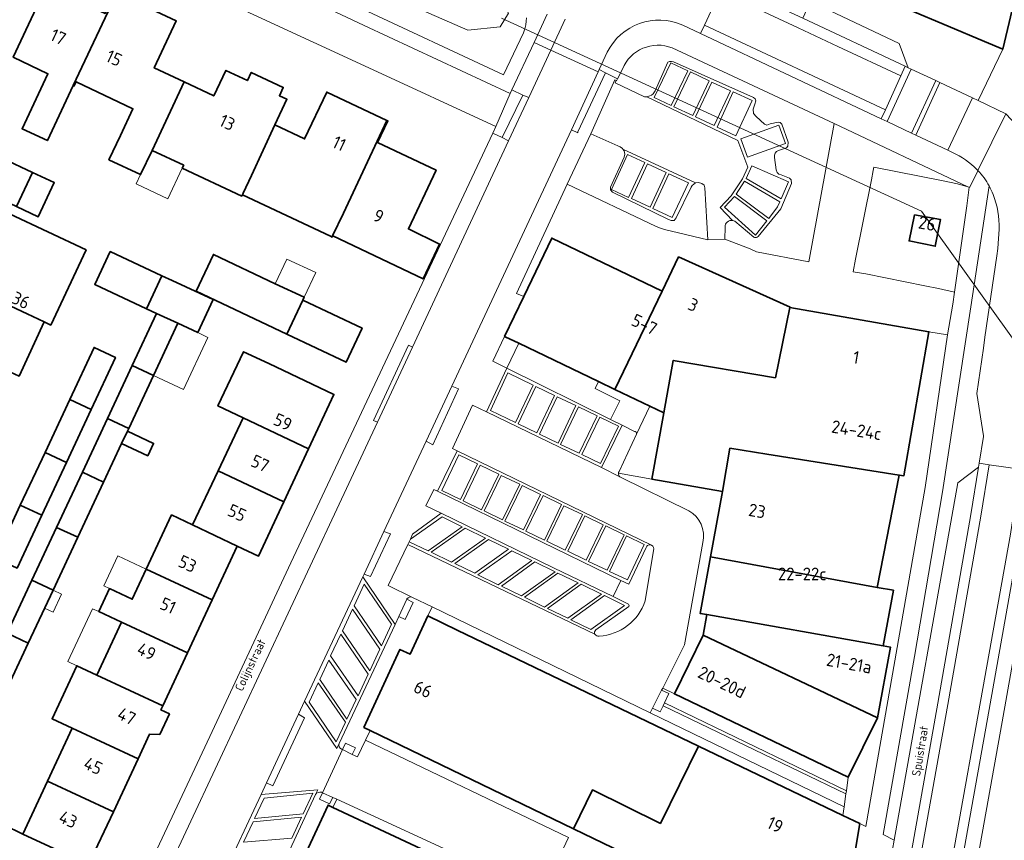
# Model space of a CAD drawing. Header units: metres. Extents: x 149984 to 156489, y 469398 to 478068.
# Tile 553 of 656: x 154230 to 154334, y 473781 to 473868. Entities that reach past the tile are written whole.
import ezdxf
from ezdxf.enums import TextEntityAlignment as Align

# ---------------------------------------------------------------- set-up
doc = ezdxf.new("R2010")
doc.units = ezdxf.units.M
doc.header["$LTSCALE"] = 0.75
for name, color, linetype, lineweight in [('B-WE-GR-BEPLANTING_CULTUUR_HEESTERS-GV', 252, 'Continuous', 18), ('B-WE-KW-KUNSTWERK_DUIKER-G', 6, 'Continuous', 18), ('B-WE-OG-BEBOUWING-GV', 6, 'Continuous', 35), ('B-WE-OG-BEBOUWING-T18', 1, 'Continuous', 18), ('B-WE-OG-BEBOUWING_LUIFEL-GV', 6, 'Continuous', 18), ('B-WE-OG-TERREIN_BEGROEID-GV', 252, 'Continuous', 18), ('B-WE-OG-TERREIN_ERF-GV', 252, 'Continuous', 18), ('B-WE-OG-TERREIN_OEVER-GV', 252, 'Continuous', 18), ('B-WE-OG-TOPOGRAFIE-T18', 7, 'Continuous', 18), ('B-WE-OG-WATER-GV', 252, 'Continuous', 18), ('B-WE-VH-OPENVERHARDING-GV', 252, 'Continuous', 18), ('B-WE-VH-OPENVERHARDING_BETONELEMENT-GV', 252, 'Continuous', 18), ('B-WE-VH-OPENVERHARDING_BETONSTRAATSTEEN-GV', 252, 'Continuous', 18), ('B-WE-VH-OPENVERHARDING_SIERBESTRATING-GV', 252, 'Continuous', 18), ('B-WE-VH-OPENVERHARDING_STRAATBAKSTEEN-GV', 252, 'Continuous', 18), ('B-WE-VH-OPENVERHARDING_TEGEL-GV', 252, 'Continuous', 18)]:
    doc.layers.add(name, color=color, linetype=linetype, lineweight=lineweight)
doc.styles.add('NLCS-ISO-M500-T18', font='NLCS-ISO.ttf', dxfattribs={"height": 0.9})
doc.styles.add('NLCS-ISO-M750-T18', font='NLCS-ISO.ttf', dxfattribs={"height": 1.35})

msp = doc.modelspace()

# ---------------------------------------------------------------- linework, layer by layer
at = {"layer": 'B-WE-GR-BEPLANTING_CULTUUR_HEESTERS-GV'}
for points in [[(154299.197, 473864.865, 0.4113808), (154293.897, 473862.611)], [(154305.595, 473846.544, 0.4715667), (154304.806, 473845.838)], [(154293.543, 473819.872, 0.125071), (154293.474, 473819.687)]]:
    msp.add_lwpolyline(points, format="xyb", dxfattribs=at)
at = {"layer": 'B-WE-GR-BEPLANTING_CULTUUR_HEESTERS-GV', "flags": 128}
for points in [[(154304.784, 473844.572), (154307.463, 473843.513), (154308.144, 473843.219), (154313.712, 473842.15), (154316.405, 473856.83), (154299.197, 473864.865)], [(154293.897, 473862.611), (154293.395, 473861.596), (154293.287, 473861.379), (154293.244, 473861.401), (154293.123, 473861.144), (154296.25, 473859.68), (154296.497, 473859.662), (154296.82, 473859.77), (154297, 473859.86), (154297.16, 473859.99), (154297.37, 473860.32), (154298.71, 473863.34), (154298.92, 473863.43), (154299.13, 473863.44), (154299.32, 473863.38), (154307.84, 473859.59), (154308.02, 473859.46), (154308.07, 473859.23), (154307.98, 473858.9), (154307.8, 473858.35), (154307.84, 473857.91), (154308.12, 473857.58), (154309, 473856.77), (154309.23, 473856.68), (154309.6, 473856.8), (154310.46, 473856.99), (154310.66, 473856.95), (154310.82, 473856.78), (154311.52, 473854.87), (154311.49, 473854.43), (154311.35, 473854.25), (154310.5, 473853.96), (154310.27, 473853.85), (154310.12, 473853.68), (154310.05, 473853.46), (154310.05, 473853.24), (154310.24, 473851.91), (154310.33, 473851.65), (154310.53, 473851.46), (154310.76, 473851.4), (154311.64, 473851.04), (154311.83, 473850.86), (154311.87, 473850.46), (154310.734, 473847.777), (154308.338, 473844.854), (154308.23, 473844.764), (154308.131, 473844.727), (154308.025, 473844.722), (154307.944, 473844.738), (154307.856, 473844.782), (154305.85, 473846.452), (154305.723, 473846.512), (154305.595, 473846.544)], [(154304.806, 473845.838), (154304.784, 473844.572)], [(154297.043, 473819.06), (154298.314, 473826.092), (154296.806, 473826.816), (154295.384, 473823.854), (154293.543, 473819.872)], [(154293.474, 473819.687), (154297.043, 473819.06)]]:
    msp.add_lwpolyline(points, dxfattribs=at)
for points in [[(154288.048, 473850.4), (154297.4, 473845.94), (154297.85, 473845.76), (154298.38, 473845.59), (154302.991, 473844.475), (154302.65, 473850), (154302.58, 473850.3), (154302.34, 473850.48), (154301.99, 473850.59), (154301.68, 473850.53), (154301.32, 473850.26), (154301.2, 473850.09), (154299.6, 473846.81), (154299.39, 473846.55), (154299.07, 473846.54), (154298.78, 473846.66), (154292.86, 473849.54), (154292.64, 473849.79), (154292.64, 473850.09), (154294.09, 473853.27), (154294.16, 473853.6), (154294.07, 473853.95), (154293.959, 473854.127), (154293.92, 473854.19), (154293.68, 473854.37), (154293.41, 473854.46), (154290.533, 473855.759)], [(154281.63, 473830.87), (154292.622, 473825.411), (154293.637, 473827.397), (154291.02, 473828.7), (154291.358, 473829.432), (154282.892, 473833.498)], [(154292.925, 473806.586), (154293.751, 473808.312), (154274.265, 473817.781), (154273.871, 473817.973), (154273.024, 473816.23), (154274.643, 473815.443), (154286.566, 473809.649)]]:
    msp.add_lwpolyline(points, close=True, dxfattribs=at)
at = {"layer": 'B-WE-KW-KUNSTWERK_DUIKER-G', "flags": 128}
msp.add_lwpolyline([(154345.82, 473819.429), (154325.671, 473847.537), (154281.067, 473868.034)], dxfattribs=at)
at = {"layer": 'B-WE-OG-BEBOUWING-GV', "flags": 128}
for points in [[(154314.612, 473881.397), (154317.87, 473880.19), (154327.301, 473876.695), (154326.37, 473873.773), (154325.999, 473873.9), (154324.308, 473868.941), (154328.501, 473867.172), (154332.371, 473865.539), (154334.304, 473864.724), (154336.123, 473872.37), (154335.812, 473872.445), (154336.176, 473873.975), (154336.488, 473873.901), (154338.41, 473881.562), (154318.268, 473889.129)], [(154235.558, 473860.861), (154240.187, 473870.706), (154240.021, 473870.785), (154238.944, 473868.529), (154232.715, 473871.451), (154229.188, 473863.872), (154232.876, 473862.129), (154230.126, 473856.28), (154232.81, 473855.017)], [(154247.351, 473861.25), (154244.164, 473862.751), (154246.497, 473867.727), (154240.187, 473870.706), (154235.558, 473860.861), (154235.64, 473860.822), (154235.854, 473861.273), (154241.909, 473858.411), (154240.572, 473855.571), (154239.359, 473852.994), (154242.719, 473851.412), (154243.932, 473853.989)], [(154247.351, 473861.25), (154243.932, 473853.989), (154247.292, 473852.407), (154247.147, 473852.098), (154253.469, 473849.124), (154253.54, 473849.276), (154253.613, 473849.43), (154254.494, 473851.303), (154256.973, 473856.703), (154258.256, 473859.413), (154257.461, 473859.789), (154257.876, 473860.666), (154254.478, 473862.274), (154254.063, 473861.398), (154251.776, 473862.48), (154250.493, 473859.77)], [(154256.973, 473856.703), (154254.494, 473851.303), (154253.613, 473849.43), (154253.54, 473849.276), (154262.893, 473844.861), (154263.062, 473844.781), (154263.122, 473844.908), (154263.105, 473844.916), (154264.254, 473847.306), (154268.858, 473857.169), (154262.493, 473860.174), (154260.145, 473855.201)], [(154268.858, 473857.169), (154264.254, 473847.306), (154263.105, 473844.916), (154263.122, 473844.908), (154272.721, 473840.339), (154274.47, 473844.041), (154271.17, 473845.652), (154274.106, 473851.9), (154267.897, 473854.817), (154268.987, 473857.108)], [(154229.532, 473848.01), (154231.22, 473851.637), (154224.881, 473854.622), (154223.193, 473850.994)], [(154231.22, 473851.637), (154229.532, 473848.01), (154231.848, 473846.932), (154233.536, 473850.559)], [(154223.674, 473839.888), (154230.653, 473836.613), (154232.467, 473835.762), (154233.18, 473835.428), (154236.925, 473843.409), (154228.778, 473847.232), (154227.673, 473844.878), (154226.317, 473845.519), (154225.132, 473842.993), (154223.989, 473843.126), (154223.14, 473841.315), (154223.972, 473840.522)], [(154324.93, 473847.14), (154324.36, 473844.36), (154327.13, 473843.81), (154327.7, 473846.63)], [(154283.415, 473838.452), (154281.384, 473834.222), (154281.444, 473834.193), (154282.892, 473833.498), (154291.358, 473829.432), (154293.112, 473828.59), (154298.125, 473839.029), (154286.397, 473844.661)], [(154239.475, 473843.247), (154237.839, 473839.746), (154243.348, 473837.171), (154244.984, 473840.672)], [(154258.25, 473834.46), (154259.945, 473838.074), (154260.091, 473838.385), (154257.009, 473839.826), (154250.46, 473842.936), (154248.61, 473839.038)], [(154310.161, 473829.834), (154311.703, 473837.281), (154311.722, 473837.347), (154299.866, 473842.664), (154298.125, 473839.029), (154293.112, 473828.59), (154296.806, 473826.816), (154298.314, 473826.092), (154299.309, 473831.675)], [(154244.421, 473836.67), (154246.672, 473835.618), (154248.784, 473834.631), (154250.42, 473838.131), (154246.057, 473840.171), (154244.984, 473840.672), (154243.348, 473837.171)], [(154230.653, 473836.613), (154223.674, 473839.888), (154222.375, 473837.119), (154221.506, 473837.527), (154220.318, 473834.996), (154221.188, 473834.588), (154220.961, 473834.105), (154227.987, 473830.853), (154229.806, 473830.011), (154232.467, 473835.762)], [(154258.25, 473834.46), (154264.565, 473831.498), (154266.253, 473835.119), (154259.945, 473838.074)], [(154309.241, 473821.735), (154323.313, 473819.506), (154323.8, 473819.424), (154326.458, 473834.714), (154311.703, 473837.281), (154310.161, 473829.834), (154299.309, 473831.675), (154298.314, 473826.092), (154297.043, 473819.06), (154304.519, 473817.747), (154305.317, 473822.356)], [(154246.672, 473835.618), (154244.421, 473836.67), (154241.836, 473831.147), (154244.085, 473830.085)], [(154235.189, 473827.519), (154237.468, 473826.464), (154240.05, 473831.991), (154237.783, 473833.062)], [(154253.616, 473825.582), (154260.557, 473822.303), (154263.249, 473828.073), (154256.335, 473831.338), (154253.65, 473832.606), (154250.932, 473826.85)], [(154244.085, 473830.085), (154241.836, 473831.147), (154239.201, 473825.516), (154241.452, 473824.453)], [(154237.468, 473826.464), (154235.189, 473827.519), (154232.563, 473821.907), (154234.846, 473820.85)], [(154241.452, 473824.453), (154239.201, 473825.516), (154236.536, 473819.821), (154238.783, 473818.743), (154240.704, 473822.853), (154241.318, 473824.167)], [(154257.928, 473816.67), (154260.557, 473822.303), (154253.616, 473825.582), (154250.961, 473819.961)], [(154240.704, 473822.853), (154243.48, 473821.556), (154244.094, 473822.869), (154241.318, 473824.167)], [(154323.313, 473819.506), (154309.241, 473821.735), (154305.317, 473822.356), (154304.519, 473817.747), (154303.251, 473810.819), (154320.975, 473807.574)], [(154229.938, 473816.296), (154232.225, 473815.237), (154234.846, 473820.85), (154232.563, 473821.907)], [(154236.045, 473812.888), (154238.783, 473818.743), (154236.536, 473819.821), (154233.784, 473813.94)], [(154252.98, 473811.932), (154255.226, 473810.879), (154257.928, 473816.67), (154250.961, 473819.961), (154248.242, 473814.205)], [(154229.938, 473816.296), (154227.311, 473810.682), (154229.602, 473809.622), (154232.225, 473815.237)], [(154243.318, 473809.502), (154250.323, 473806.241), (154252.98, 473811.932), (154248.242, 473814.205), (154246, 473815.264)], [(154236.045, 473812.888), (154233.784, 473813.94), (154231.154, 473808.32), (154233.417, 473807.266)], [(154320.975, 473807.574), (154303.251, 473810.819), (154302.149, 473804.802), (154302.877, 473804.674), (154321.619, 473801.367), (154322.699, 473807.269)], [(154250.323, 473806.241), (154243.318, 473809.502), (154241.833, 473806.312), (154239.397, 473807.446), (154238.263, 473805.01), (154240.699, 473803.876), (154247.697, 473800.618)], [(154233.417, 473807.266), (154231.154, 473808.32), (154228.524, 473802.699), (154230.789, 473801.644)], [(154288.699, 473781.94), (154290.72, 473786.056), (154297.943, 473782.505), (154301.98, 473790.717), (154276.355, 473803.032), (154273.227, 473804.535), (154271.349, 473800.468), (154270.268, 473800.988), (154266.442, 473792.701), (154267.117, 473792.375)], [(154321.619, 473801.367), (154302.877, 473804.674), (154302.468, 473802.499), (154320.995, 473793.705), (154322.376, 473801.234)], [(154240.699, 473803.876), (154238.08, 473798.25), (154245.072, 473794.995), (154247.697, 473800.618)], [(154225.893, 473797.076), (154228.16, 473796.02), (154230.789, 473801.644), (154228.524, 473802.699)], [(154317.889, 473787.401), (154320.995, 473793.705), (154302.468, 473802.499), (154299.422, 473796.26)], [(154238.08, 473798.25), (154235.939, 473799.247), (154233.32, 473793.619), (154235.461, 473792.623), (154242.447, 473789.372), (154243.667, 473791.985), (154244.754, 473791.948), (154245.776, 473794.138), (154244.869, 473794.56), (154245.072, 473794.995)], [(154232.842, 473786.997), (154239.821, 473783.748), (154242.447, 473789.372), (154235.461, 473792.623)], [(154290.72, 473786.056), (154288.699, 473781.94), (154293.901, 473779.425), (154314.946, 473769.26), (154316.756, 473768.41), (154319.133, 473782.489), (154317.33, 473783.34), (154301.98, 473790.717), (154297.943, 473782.505)], [(154239.821, 473783.748), (154232.842, 473786.997), (154230.223, 473781.371), (154237.196, 473778.125)], [(154263.139, 473784.209), (154262.632, 473784.448), (154260.306, 473779.409), (154270.747, 473774.589), (154273.038, 473779.552)], [(154237.196, 473778.125), (154230.223, 473781.371), (154228.179, 473782.338), (154225.462, 473776.593), (154227.541, 473775.609), (154234.487, 473772.323)]]:
    msp.add_lwpolyline(points, close=True, dxfattribs=at)
at = {"layer": 'B-WE-OG-BEBOUWING_LUIFEL-GV', "flags": 128}
for points in [[(154243.932, 473853.989), (154242.719, 473851.412), (154242.259, 473850.435), (154245.619, 473848.853), (154247.147, 473852.098), (154247.292, 473852.407)], [(154257.009, 473839.826), (154260.091, 473838.385), (154261.317, 473841.007), (154258.235, 473842.448)], [(154248.784, 473834.631), (154246.672, 473835.618), (154244.085, 473830.085), (154247.279, 473828.591), (154249.867, 473834.125)], [(154239.397, 473807.446), (154241.833, 473806.312), (154243.318, 473809.502), (154240.281, 473810.916), (154238.796, 473807.726)], [(154232.525, 473805.358), (154233.422, 473804.938), (154234.314, 473806.847), (154233.417, 473807.266)], [(154235.939, 473799.247), (154238.08, 473798.25), (154240.699, 473803.876), (154238.263, 473805.01), (154237.62, 473805.31), (154235.001, 473799.684)]]:
    msp.add_lwpolyline(points, close=True, dxfattribs=at)
at = {"layer": 'B-WE-OG-TERREIN_BEGROEID-GV', "flags": 128}
for points in [[(154234.19, 473882.493), (154249.932, 473875.082), (154266.468, 473867.246), (154281.97, 473860.02), (154282.154, 473860.411), (154284.513, 473865.451), (154285.91, 473868.447)], [(154283.707, 473868.08), (154283.693, 473867.712), (154283.651, 473867.329), (154283.544, 473866.911), (154283.385, 473866.47), (154281.256, 473862.008), (154265.789, 473869.217)]]:
    msp.add_lwpolyline(points, dxfattribs=at)
at = {"layer": 'B-WE-OG-TERREIN_ERF-GV', "flags": 128}
for points in [[(154219.565, 473777.636), (154236.489, 473769.633), (154239.13, 473768.411), (154250.072, 473791.727), (154258.673, 473810.184), (154280.123, 473855.813), (154280.461, 473856.531), (154266.959, 473862.748), (154232.412, 473878.716), (154222.124, 473856.572)], [(154240.187, 473870.706), (154246.497, 473867.727), (154244.164, 473862.751), (154247.351, 473861.25), (154250.493, 473859.77), (154251.776, 473862.48), (154254.063, 473861.398), (154254.478, 473862.274), (154257.876, 473860.666), (154257.461, 473859.789), (154258.256, 473859.413), (154256.973, 473856.703), (154260.145, 473855.201), (154262.493, 473860.174), (154268.858, 473857.169), (154268.987, 473857.108), (154267.897, 473854.817), (154274.106, 473851.9), (154271.17, 473845.652), (154274.47, 473844.041), (154272.721, 473840.339), (154263.122, 473844.908), (154263.062, 473844.781), (154262.893, 473844.861), (154253.54, 473849.276), (154253.469, 473849.124), (154247.147, 473852.098), (154247.292, 473852.407), (154243.932, 473853.989), (154242.719, 473851.412), (154239.359, 473852.994), (154240.572, 473855.571), (154241.909, 473858.411), (154235.854, 473861.273), (154235.64, 473860.822), (154235.558, 473860.861), (154232.81, 473855.017), (154230.126, 473856.28), (154232.876, 473862.129), (154229.188, 473863.872), (154232.715, 473871.451)], [(154228.778, 473847.232), (154236.925, 473843.409), (154233.18, 473835.428), (154232.467, 473835.762), (154229.806, 473830.011)], [(154228.524, 473802.699), (154231.154, 473808.32), (154233.784, 473813.94), (154236.536, 473819.821), (154239.201, 473825.516), (154241.836, 473831.147), (154244.421, 473836.67), (154243.348, 473837.171), (154237.839, 473839.746), (154239.475, 473843.247), (154244.984, 473840.672), (154246.057, 473840.171), (154250.42, 473838.131), (154248.784, 473834.631), (154246.672, 473835.618), (154244.085, 473830.085), (154241.452, 473824.453), (154241.318, 473824.167), (154244.094, 473822.869), (154243.48, 473821.556), (154240.704, 473822.853), (154238.783, 473818.743), (154236.045, 473812.888), (154233.417, 473807.266), (154230.789, 473801.644), (154228.16, 473796.02)], [(154227.311, 473810.682), (154229.938, 473816.296), (154232.563, 473821.907), (154235.189, 473827.519), (154237.783, 473833.062), (154240.05, 473831.991), (154237.468, 473826.464), (154234.846, 473820.85), (154232.225, 473815.237), (154229.602, 473809.622)], [(154228.179, 473782.338), (154230.223, 473781.371), (154232.842, 473786.997), (154235.461, 473792.623), (154233.32, 473793.619), (154235.939, 473799.247), (154238.08, 473798.25), (154240.699, 473803.876), (154238.263, 473805.01), (154239.397, 473807.446), (154241.833, 473806.312), (154243.318, 473809.502), (154246, 473815.264), (154248.242, 473814.205), (154250.961, 473819.961), (154253.616, 473825.582), (154250.932, 473826.85), (154253.65, 473832.606), (154256.335, 473831.338), (154263.249, 473828.073), (154260.557, 473822.303), (154257.928, 473816.67), (154255.226, 473810.879), (154252.98, 473811.932), (154250.323, 473806.241), (154247.697, 473800.618), (154245.072, 473794.995), (154244.869, 473794.56), (154245.776, 473794.138), (154244.754, 473791.948), (154243.667, 473791.985), (154242.447, 473789.372), (154239.821, 473783.748), (154237.196, 473778.125)]]:
    msp.add_lwpolyline(points, dxfattribs=at)
for points in [[(154229.532, 473848.01), (154223.193, 473850.994), (154224.881, 473854.622), (154231.22, 473851.637), (154233.536, 473850.559), (154231.848, 473846.932)], [(154259.945, 473838.074), (154266.253, 473835.119), (154264.565, 473831.498), (154258.25, 473834.46), (154248.61, 473839.038), (154250.46, 473842.936), (154257.009, 473839.826), (154260.091, 473838.385)]]:
    msp.add_lwpolyline(points, close=True, dxfattribs=at)
at = {"layer": 'B-WE-OG-TERREIN_OEVER-GV', "flags": 128}
for points in [[(154269.77, 473870.16), (154258.37, 473875.38), (154247.67, 473880.4), (154242.77, 473882.6), (154239.78, 473883.97), (154238.39, 473887.19), (154238.99, 473888.53), (154242.69, 473889.26), (154252.94, 473884.54), (154263.92, 473879.35), (154270.22, 473876.44), (154280.08, 473871.78), (154281.79, 473868.55), (154280.93, 473867.1), (154277.47, 473866.75)], [(154325.058, 473719.327), (154325.544, 473721.434), (154327.55, 473733.04), (154329.63, 473744.68), (154333.85, 473769.16), (154336.87, 473786.39), (154342.07, 473817.21), (154344.81, 473820.21), (154345.58, 473820.089), (154346.648, 473825.532), (154339.855, 473826.838), (154338.44, 473816.879), (154334.256, 473793.3), (154328.901, 473763.463), (154321.595, 473722.254), (154321.47, 473722.28), (154321.449, 473722.153), (154321.109, 473720.102), (154321.09, 473719.99)]]:
    msp.add_lwpolyline(points, close=True, dxfattribs=at)
msp.add_lwpolyline([(154265.789, 473869.217), (154281.256, 473862.008), (154283.385, 473866.47), (154283.544, 473866.911), (154283.651, 473867.329), (154283.693, 473867.712), (154283.707, 473868.08)], dxfattribs=at)
at = {"layer": 'B-WE-OG-WATER-GV', "flags": 128}
msp.add_lwpolyline([(154269.77, 473870.16), (154277.47, 473866.75), (154280.93, 473867.1), (154281.79, 473868.55), (154280.08, 473871.78), (154270.22, 473876.44), (154263.92, 473879.35), (154252.94, 473884.54), (154242.69, 473889.26), (154238.99, 473888.53), (154238.39, 473887.19), (154239.78, 473883.97), (154242.77, 473882.6), (154247.67, 473880.4), (154258.37, 473875.38)], close=True, dxfattribs=at)
at = {"layer": 'B-WE-VH-OPENVERHARDING-GV', "flags": 128}
msp.add_lwpolyline([(154281.384, 473834.222), (154280.132, 473831.614), (154281.63, 473830.87), (154282.892, 473833.498), (154281.444, 473834.193)], close=True, dxfattribs=at)
at = {"layer": 'B-WE-VH-OPENVERHARDING_BETONELEMENT-GV', "flags": 128}
for points in [[(154291.444, 473862.559), (154291.339, 473862.331), (154288.497, 473856.157), (154289.151, 473855.846), (154289.172, 473855.959), (154292.113, 473862.229)], [(154281.809, 473855.008), (154283.967, 473859.596), (154283.317, 473859.864), (154281.125, 473855.342)], [(154271.601, 473833.099), (154271.167, 473833.28), (154267.462, 473825.313), (154267.883, 473825.123)], [(154273.043, 473823.083), (154273.753, 473822.718), (154276.477, 473828.641), (154275.782, 473828.945)], [(154268.571, 473813.512), (154266.456, 473808.985), (154267.145, 473808.71), (154269.265, 473813.267)], [(154270.142, 473804.493), (154270.817, 473804.166), (154271.666, 473805.977), (154270.989, 473806.305)], [(154297.113, 473794.749), (154297.912, 473794.366), (154298.216, 473795.001), (154298.361, 473795.303), (154298.833, 473796.287), (154298.069, 473796.653)], [(154259.495, 473794.098), (154256.09, 473786.815), (154256.758, 473786.507), (154260.142, 473793.727)], [(154265.205, 473789.823), (154265.531, 473790.54), (154264.493, 473791.031), (154264.166, 473790.336)], [(154262.043, 473785.754), (154261.713, 473785.085), (154262.78, 473784.584), (154263.123, 473785.258)]]:
    msp.add_lwpolyline(points, close=True, dxfattribs=at)
at = {"layer": 'B-WE-VH-OPENVERHARDING_BETONSTRAATSTEEN-GV', "flags": 128}
for points in [[(154312.577, 473867.011), (154316.772, 473865.023), (154323.477, 473861.897), (154323.942, 473862.921), (154313.06, 473868.032), (154307.24, 473870.765), (154279.78, 473883.659), (154278.349, 473884.331), (154247.337, 473898.638), (154247.884, 473898.313), (154247.416, 473897.373), (154268.822, 473887.577), (154278.191, 473883.216), (154285.886, 473879.607), (154304.291, 473870.901)], [(154323.942, 473862.921), (154324.269, 473862.768), (154323.303, 473865.335), (154313.873, 473869.792), (154313.06, 473868.032)], [(154321.836, 473858.281), (154302.615, 473867.294), (154302.192, 473866.406), (154321.386, 473857.346)], [(154305.595, 473846.544), (154305.723, 473846.512), (154305.85, 473846.452), (154307.856, 473844.782), (154307.944, 473844.738), (154308.025, 473844.722), (154308.131, 473844.727), (154308.23, 473844.764), (154308.338, 473844.854), (154310.734, 473847.777), (154311.87, 473850.46), (154311.83, 473850.86), (154311.64, 473851.04), (154310.76, 473851.4), (154310.53, 473851.46), (154310.33, 473851.65), (154310.24, 473851.91), (154310.05, 473853.24), (154310.05, 473853.46), (154310.12, 473853.68), (154310.27, 473853.85), (154310.5, 473853.96), (154311.35, 473854.25), (154311.49, 473854.43), (154311.52, 473854.87), (154310.82, 473856.78), (154310.66, 473856.95), (154310.46, 473856.99), (154309.6, 473856.8), (154309.23, 473856.68), (154309, 473856.77), (154308.12, 473857.58), (154307.84, 473857.91), (154307.8, 473858.35), (154307.98, 473858.9), (154308.07, 473859.23), (154308.02, 473859.46), (154307.84, 473859.59), (154299.32, 473863.38), (154299.13, 473863.44), (154298.92, 473863.43), (154298.71, 473863.34), (154297.37, 473860.32), (154297.16, 473859.99), (154297, 473859.86), (154296.82, 473859.77), (154296.497, 473859.662), (154306.157, 473855.041), (154307.241, 473852.196), (154306.667, 473850.966), (154305.452, 473849.153), (154304.294, 473847.914)], [(154300.844, 473862.436), (154299.078, 473858.74), (154297.279, 473859.601), (154299.044, 473863.297)], [(154297.279, 473859.601), (154299.078, 473858.74), (154300.844, 473862.436), (154299.044, 473863.297)], [(154299.377, 473858.617), (154301.127, 473862.317), (154303.118, 473861.387), (154301.368, 473857.687)], [(154303.118, 473861.387), (154301.127, 473862.317), (154299.377, 473858.617), (154301.368, 473857.687)], [(154327.186, 473861.396), (154324.579, 473862.622), (154322.022, 473857.046), (154324.616, 473855.822)], [(154305.397, 473860.312), (154303.664, 473856.618), (154301.672, 473857.551), (154303.405, 473861.245)], [(154301.672, 473857.551), (154303.664, 473856.618), (154305.397, 473860.312), (154303.405, 473861.245)], [(154328.483, 473853.996), (154331.08, 473859.564), (154327.636, 473861.184), (154325.055, 473855.614)], [(154283.317, 473859.864), (154282.154, 473860.411), (154281.97, 473860.02), (154280.461, 473856.531), (154280.123, 473855.813), (154281.125, 473855.342)], [(154307.678, 473859.27), (154305.683, 473860.193), (154303.952, 473856.461), (154305.947, 473855.538)], [(154303.952, 473856.461), (154305.683, 473860.193), (154307.678, 473859.27), (154305.947, 473855.538)], [(154306.481, 473855.208), (154307.2, 473853.254), (154311.229, 473854.72), (154310.511, 473856.674)], [(154311.229, 473854.72), (154307.2, 473853.254), (154306.481, 473855.208), (154310.511, 473856.674)], [(154293.959, 473854.127), (154294.07, 473853.95), (154294.16, 473853.6), (154294.09, 473853.27), (154292.64, 473850.09), (154292.64, 473849.79), (154292.86, 473849.54), (154298.78, 473846.66), (154299.07, 473846.54), (154299.39, 473846.55), (154299.6, 473846.81), (154301.2, 473850.09), (154301.32, 473850.26), (154301.68, 473850.53)], [(154296.27, 473852.707), (154294.453, 473853.543), (154292.745, 473849.832), (154294.562, 473848.996)], [(154296.27, 473852.707), (154294.562, 473848.996), (154292.745, 473849.832), (154294.453, 473853.543)], [(154298.557, 473851.639), (154296.571, 473852.564), (154294.853, 473848.872), (154296.839, 473847.946)], [(154298.557, 473851.639), (154296.839, 473847.946), (154294.853, 473848.872), (154296.571, 473852.564)], [(154300.919, 473850.534), (154298.849, 473851.498), (154297.132, 473847.817), (154299.202, 473846.852)], [(154297.132, 473847.817), (154298.849, 473851.498), (154300.919, 473850.534), (154299.202, 473846.852)], [(154307.032, 473850.992), (154310.753, 473848.827), (154311.56, 473850.651), (154307.656, 473852.36)], [(154311.56, 473850.651), (154310.753, 473848.827), (154307.032, 473850.992), (154307.656, 473852.36)], [(154306.876, 473850.704), (154305.988, 473849.345), (154309.441, 473846.753), (154310.385, 473847.992), (154310.627, 473848.537)], [(154310.627, 473848.537), (154310.385, 473847.992), (154309.441, 473846.753), (154305.988, 473849.345), (154306.876, 473850.704)], [(154305.795, 473849.103), (154304.752, 473847.937), (154308.048, 473844.977), (154309.249, 473846.503)], [(154309.249, 473846.503), (154308.048, 473844.977), (154304.752, 473847.937), (154305.795, 473849.103)], [(154292.622, 473825.411), (154281.63, 473830.87), (154279.457, 473826.212), (154291.672, 473820.302), (154293.858, 473824.797)], [(154284.409, 473829.048), (154281.737, 473830.347), (154279.889, 473826.356), (154282.538, 473825.084)], [(154279.889, 473826.356), (154281.737, 473830.347), (154284.409, 473829.048), (154282.538, 473825.084)], [(154286.68, 473827.966), (154284.804, 473824.003), (154282.823, 473824.941), (154284.699, 473828.904)], [(154282.823, 473824.941), (154284.804, 473824.003), (154286.68, 473827.966), (154284.699, 473828.904)], [(154288.964, 473826.872), (154286.981, 473827.823), (154285.078, 473823.852), (154287.061, 473822.901)], [(154285.078, 473823.852), (154286.981, 473827.823), (154288.964, 473826.872), (154287.061, 473822.901)], [(154287.332, 473822.761), (154289.233, 473826.732), (154291.214, 473825.783), (154289.312, 473821.812)], [(154291.214, 473825.783), (154289.233, 473826.732), (154287.332, 473822.761), (154289.312, 473821.812)], [(154289.59, 473821.679), (154291.505, 473825.642), (154293.477, 473824.691), (154291.563, 473820.728)], [(154293.477, 473824.691), (154291.505, 473825.642), (154289.59, 473821.679), (154291.563, 473820.728)], [(154278.522, 473820.676), (154276.537, 473821.635), (154274.726, 473817.876), (154276.711, 473816.918)], [(154278.522, 473820.676), (154276.711, 473816.918), (154274.726, 473817.876), (154276.537, 473821.635)], [(154280.766, 473819.592), (154278.946, 473815.818), (154276.987, 473816.764), (154278.807, 473820.538)], [(154280.766, 473819.592), (154278.807, 473820.538), (154276.987, 473816.764), (154278.946, 473815.818)], [(154323.143, 473771.345), (154327.426, 473795.272), (154330.91, 473815.297), (154331.73, 473820.324), (154329.517, 473818.687), (154322.772, 473780.735), (154321.536, 473773.776), (154320.665, 473768.928), (154322.629, 473768.565)], [(154282.987, 473818.519), (154281.167, 473814.745), (154279.207, 473815.691), (154281.028, 473819.466)], [(154282.987, 473818.519), (154281.028, 473819.466), (154279.207, 473815.691), (154281.167, 473814.745)], [(154285.207, 473817.447), (154283.248, 473818.393), (154281.428, 473814.619), (154283.387, 473813.672)], [(154285.207, 473817.447), (154283.387, 473813.672), (154281.428, 473814.619), (154283.248, 473818.393)], [(154287.428, 473816.374), (154285.608, 473812.6), (154283.648, 473813.546), (154285.469, 473817.321)], [(154287.428, 473816.374), (154285.469, 473817.321), (154283.648, 473813.546), (154285.608, 473812.6)], [(154289.649, 473815.302), (154287.689, 473816.248), (154285.869, 473812.474), (154287.828, 473811.528)], [(154289.649, 473815.302), (154287.828, 473811.528), (154285.869, 473812.474), (154287.689, 473816.248)], [(154276.882, 473813.999), (154274.743, 473815.05), (154271.374, 473812.692), (154271.253, 473812.418), (154273.274, 473811.454)], [(154291.869, 473814.229), (154289.91, 473815.176), (154288.09, 473811.401), (154290.049, 473810.455)], [(154291.869, 473814.229), (154290.049, 473810.455), (154288.09, 473811.401), (154289.91, 473815.176)], [(154273.598, 473811.307), (154277.208, 473813.845), (154279.352, 473812.802), (154275.762, 473810.261)], [(154279.352, 473812.802), (154277.208, 473813.845), (154273.598, 473811.307), (154275.762, 473810.261)], [(154294.09, 473813.157), (154292.269, 473809.383), (154290.31, 473810.329), (154292.13, 473814.103)], [(154294.09, 473813.157), (154292.13, 473814.103), (154290.31, 473810.329), (154292.269, 473809.383)], [(154296.209, 473812.133), (154294.428, 473808.359), (154292.539, 473809.253), (154294.332, 473813.04)], [(154296.209, 473812.133), (154294.332, 473813.04), (154292.539, 473809.253), (154294.428, 473808.359)], [(154276.099, 473810.099), (154278.213, 473809.071), (154281.816, 473811.614), (154279.682, 473812.649)], [(154281.816, 473811.614), (154278.213, 473809.071), (154276.099, 473810.099), (154279.682, 473812.649)], [(154284.276, 473810.43), (154280.71, 473807.857), (154278.547, 473808.907), (154282.148, 473811.463)], [(154278.547, 473808.907), (154280.71, 473807.857), (154284.276, 473810.43), (154282.148, 473811.463)], [(154286.74, 473809.239), (154284.594, 473810.274), (154281.045, 473807.708), (154283.194, 473806.671)], [(154281.045, 473807.708), (154284.594, 473810.274), (154286.74, 473809.239), (154283.194, 473806.671)], [(154260.136, 473795.468), (154263.572, 473790.464), (154263.818, 473791.003), (154269.744, 473803.644), (154266.316, 473808.688)], [(154289.189, 473808.059), (154285.635, 473805.476), (154283.497, 473806.52), (154287.053, 473809.083)], [(154283.497, 473806.52), (154285.635, 473805.476), (154289.189, 473808.059), (154287.053, 473809.083)], [(154269.379, 473803.648), (154268.304, 473801.357), (154265.401, 473805.609), (154266.482, 473807.899)], [(154265.401, 473805.609), (154268.304, 473801.357), (154269.379, 473803.648), (154266.482, 473807.899)], [(154285.942, 473805.337), (154288.115, 473804.295), (154291.669, 473806.851), (154289.523, 473807.899)], [(154291.669, 473806.851), (154288.115, 473804.295), (154285.942, 473805.337), (154289.523, 473807.899)], [(154292.419, 473806.495), (154294.127, 473805.659), (154290.556, 473803.095), (154288.411, 473804.134), (154292.001, 473806.7)], [(154288.411, 473804.134), (154290.556, 473803.095), (154294.127, 473805.659), (154292.419, 473806.495), (154292.001, 473806.7)], [(154268.143, 473801.017), (154265.242, 473805.262), (154264.16, 473802.958), (154267.069, 473798.724)], [(154265.242, 473805.262), (154268.143, 473801.017), (154267.069, 473798.724), (154264.16, 473802.958)], [(154263.99, 473802.589), (154262.908, 473800.285), (154265.818, 473796.051), (154266.891, 473798.344)], [(154266.891, 473798.344), (154265.818, 473796.051), (154262.908, 473800.285), (154263.99, 473802.589)], [(154265.612, 473795.666), (154264.638, 473793.587), (154261.742, 473797.788), (154262.711, 473799.851)], [(154262.711, 473799.851), (154261.742, 473797.788), (154264.638, 473793.587), (154265.612, 473795.666)], [(154264.477, 473793.243), (154263.503, 473791.164), (154260.607, 473795.365), (154261.575, 473797.427)], [(154261.575, 473797.427), (154260.607, 473795.365), (154263.503, 473791.164), (154264.477, 473793.243)], [(154250.896, 473768.184), (154253.318, 473768.394), (154261.293, 473785.578), (154261.544, 473786.051), (154255.512, 473785.579), (154247.23, 473767.866), (154249.986, 473768.106)], [(154255.832, 473785.188), (154254.818, 473783.011), (154259.976, 473783.511), (154261.013, 473785.721)], [(154259.976, 473783.511), (154254.818, 473783.011), (154255.832, 473785.188), (154261.013, 473785.721)], [(154258.783, 473780.952), (154259.822, 473783.168), (154254.675, 473782.666), (154253.656, 473780.497)], [(154254.675, 473782.666), (154259.822, 473783.168), (154258.783, 473780.952), (154253.656, 473780.497)]]:
    msp.add_lwpolyline(points, close=True, dxfattribs=at)
for points in [[(154291.358, 473829.432), (154291.02, 473828.7), (154293.637, 473827.397), (154292.622, 473825.411), (154293.858, 473824.797), (154295.176, 473824.143)], [(154295.384, 473823.854), (154296.806, 473826.816), (154293.112, 473828.59), (154291.358, 473829.432)], [(154276.362, 473822.086), (154274.265, 473817.781), (154293.751, 473808.312), (154294.588, 473807.905), (154296.416, 473811.802)], [(154296.995, 473812.051), (154276.362, 473822.086)], [(154311.441, 473705.879), (154312.52, 473705.713), (154316.465, 473727.621), (154323.648, 473768.217), (154328.477, 473795.125), (154331.975, 473815.12), (154332.867, 473820.576), (154331.799, 473820.754), (154331.73, 473820.324), (154330.91, 473815.297), (154327.426, 473795.272), (154323.143, 473771.345), (154322.629, 473768.565), (154322.139, 473765.912), (154321.946, 473764.865)], [(154337.169, 473819.964), (154336.173, 473820.112), (154335.14, 473813.23), (154326.243, 473763.649), (154321.676, 473737.382), (154316.073, 473705.612), (154315.999, 473705.176), (154316.979, 473705.025), (154318.304, 473712.626), (154322.734, 473737.38), (154327.299, 473763.553), (154332.697, 473793.606), (154336.647, 473815.926)], [(154271.374, 473812.692), (154274.743, 473815.05), (154276.882, 473813.999), (154273.274, 473811.454), (154271.253, 473812.418), (154271.122, 473812.121), (154290.982, 473802.589), (154290.984, 473802.588)], [(154291.074, 473803.055), (154294.58, 473805.553), (154294.603, 473805.611), (154294.599, 473805.713), (154294.555, 473805.79), (154292.925, 473806.586), (154286.566, 473809.649), (154274.643, 473815.443), (154271.606, 473813.22), (154271.374, 473812.692)], [(154260.136, 473795.468), (154259.495, 473794.098), (154260.142, 473793.727), (154256.758, 473786.507), (154256.09, 473786.815), (154255.512, 473785.579), (154261.544, 473786.051), (154261.293, 473785.578)], [(154263.818, 473791.003), (154263.572, 473790.464), (154260.136, 473795.468)], [(154278.743, 473777.55), (154278.637, 473777.323), (154272.126, 473762.758), (154274.705, 473761.548), (154272.266, 473756.352), (154274.903, 473755.049), (154276.73, 473758.812), (154278.459, 473757.972), (154280.64, 473762.517), (154279.591, 473763.044), (154287.326, 473779.185), (154288.178, 473780.993), (154266.616, 473791.345), (154265.745, 473789.557), (154265.205, 473789.823), (154264.166, 473790.336), (154262.043, 473785.754), (154263.123, 473785.258), (154263.554, 473785.06)], [(154261.936, 473785.803), (154262.043, 473785.754), (154264.166, 473790.336), (154264.066, 473790.385)], [(154263.554, 473785.06), (154278.486, 473778.203)]]:
    msp.add_lwpolyline(points, dxfattribs=at)
at = {"layer": 'B-WE-VH-OPENVERHARDING_BETONSTRAATSTEEN-GV'}
for points in [[(154295.176, 473824.143, -0.4489023), (154295.384, 473823.854)], [(154296.416, 473811.802, -0.4541665), (154296.995, 473812.051)], [(154290.984, 473802.588, -0.3558631), (154291.074, 473803.055)], [(154264.066, 473790.385, -0.3759082), (154263.818, 473791.003)], [(154261.293, 473785.578, -0.3379985), (154261.936, 473785.803)]]:
    msp.add_lwpolyline(points, format="xyb", dxfattribs=at)
at = {"layer": 'B-WE-VH-OPENVERHARDING_SIERBESTRATING-GV', "flags": 128}
msp.add_lwpolyline([(154341.434, 473894.177), (154341.327, 473894.201), (154339.827, 473887.696), (154338.491, 473881.904), (154338.598, 473881.879), (154338.537, 473881.616), (154338.43, 473881.641), (154338.41, 473881.562), (154336.488, 473873.901), (154336.176, 473873.975), (154335.812, 473872.445), (154336.123, 473872.37), (154334.304, 473864.724), (154331.708, 473859.269), (154334.639, 473857.874)], dxfattribs=at)
msp.add_lwpolyline([(154314.767, 473873.608), (154314.578, 473873.701), (154313.005, 473870.203), (154313.873, 473869.792), (154323.303, 473865.335), (154324.269, 473862.768), (154324.579, 473862.622), (154327.186, 473861.396), (154327.636, 473861.184), (154331.08, 473859.564), (154331.708, 473859.269), (154334.304, 473864.724), (154332.371, 473865.539), (154328.501, 473867.172), (154324.308, 473868.941)], close=True, dxfattribs=at)
at = {"layer": 'B-WE-VH-OPENVERHARDING_STRAATBAKSTEEN-GV', "flags": 128}
for points in [[(154232.412, 473878.716), (154266.959, 473862.748), (154280.461, 473856.531), (154281.97, 473860.02), (154266.468, 473867.246), (154249.932, 473875.082), (154234.19, 473882.493)], [(154323.477, 473861.897), (154316.772, 473865.023), (154312.577, 473867.011), (154304.291, 473870.901), (154302.615, 473867.294), (154321.836, 473858.281)], [(154283.967, 473859.596), (154281.809, 473855.008), (154271.601, 473833.099), (154267.883, 473825.123), (154263.565, 473815.866), (154240.307, 473766.175), (154232.127, 473748.672), (154230.194, 473744.496), (154235.234, 473742.211), (154236.037, 473743.929), (154246.788, 473766.921), (154247.23, 473767.866), (154255.512, 473785.579), (154256.09, 473786.815), (154259.495, 473794.098), (154260.136, 473795.468), (154266.316, 473808.688), (154266.456, 473808.985), (154268.571, 473813.512), (154273.043, 473823.083), (154275.782, 473828.945), (154288.497, 473856.157), (154291.339, 473862.331), (154286.309, 473864.614)], [(154324.269, 473862.768), (154323.942, 473862.921), (154323.477, 473861.897), (154321.836, 473858.281), (154321.386, 473857.346), (154322.022, 473857.046), (154324.579, 473862.622)], [(154325.055, 473855.614), (154327.636, 473861.184), (154327.186, 473861.396), (154324.616, 473855.822)], [(154318.657, 473842.431), (154320.374, 473850.847), (154320.546, 473851.856), (154320.605, 473852.201), (154327.979, 473850.735), (154329.51, 473850.43), (154330.612, 473850.126), (154316.405, 473856.83), (154313.712, 473842.15), (154308.144, 473843.219), (154307.463, 473843.513), (154304.784, 473844.572), (154302.991, 473844.475), (154298.38, 473845.59), (154297.85, 473845.76), (154297.4, 473845.94), (154288.048, 473850.4), (154282.66, 473838.78), (154283.415, 473838.452), (154286.397, 473844.661), (154298.125, 473839.029), (154299.866, 473842.664), (154311.722, 473837.347), (154311.703, 473837.281), (154326.458, 473834.714), (154328.45, 473834.408), (154328.99, 473837.659), (154329.174, 473838.928), (154327.47, 473839.298), (154326.035, 473839.584), (154319.759, 473840.875), (154318.428, 473841.1)], [(154320.374, 473850.847), (154318.657, 473842.431), (154318.428, 473841.1), (154319.759, 473840.875), (154326.035, 473839.584), (154327.47, 473839.298), (154329.174, 473838.928), (154330.5, 473848.106), (154330.727, 473850.072), (154330.612, 473850.126), (154329.51, 473850.43), (154327.979, 473850.735), (154320.605, 473852.201), (154320.546, 473851.856)], [(154324.93, 473847.14), (154327.7, 473846.63), (154327.13, 473843.81), (154324.36, 473844.36)], [(154317.456, 473784.254), (154317.33, 473783.34), (154319.133, 473782.489), (154319.765, 473782.191), (154326.06, 473818.169), (154328.45, 473834.408), (154326.458, 473834.714), (154323.8, 473819.424), (154323.313, 473819.506), (154320.975, 473807.574), (154322.699, 473807.269), (154321.619, 473801.367), (154322.376, 473801.234), (154320.995, 473793.705), (154317.889, 473787.401), (154317.692, 473785.97), (154317.646, 473785.634)], [(154336.173, 473820.112), (154332.867, 473820.576), (154331.975, 473815.12), (154328.477, 473795.125), (154323.648, 473768.217), (154316.465, 473727.621), (154312.52, 473705.713), (154315.999, 473705.176), (154316.073, 473705.612), (154321.676, 473737.382), (154326.243, 473763.649), (154335.14, 473813.23)], [(154273.227, 473804.535), (154276.355, 473803.032), (154301.98, 473790.717), (154317.33, 473783.34), (154317.456, 473784.254), (154296.862, 473794.249), (154273.692, 473805.494)], [(154299.422, 473796.26), (154298.184, 473796.882), (154298.069, 473796.653), (154298.833, 473796.287), (154298.361, 473795.303), (154317.692, 473785.97), (154317.889, 473787.401)], [(154298.216, 473795.001), (154297.912, 473794.366), (154297.113, 473794.749), (154296.862, 473794.249), (154317.456, 473784.254), (154317.646, 473785.634)], [(154298.361, 473795.303), (154298.216, 473795.001), (154317.646, 473785.634), (154317.692, 473785.97)]]:
    msp.add_lwpolyline(points, close=True, dxfattribs=at)
for points in [[(154300.315, 473867.292), (154302.192, 473866.406), (154302.615, 473867.294), (154304.291, 473870.901), (154285.886, 473879.607), (154284.189, 473876.002), (154283.711, 473875.064), (154284.457, 473874.685)], [(154287.826, 473867.905), (154286.309, 473864.614), (154291.339, 473862.331)], [(154291.339, 473862.331), (154291.444, 473862.559), (154292.295, 473864.409)], [(154296.497, 473859.662), (154296.25, 473859.68), (154293.123, 473861.144), (154293.244, 473861.401), (154293.082, 473861.481), (154290.533, 473855.759), (154293.41, 473854.46), (154293.68, 473854.37), (154293.92, 473854.19), (154293.959, 473854.127), (154301.68, 473850.53), (154301.99, 473850.59), (154302.34, 473850.48), (154302.58, 473850.3), (154302.65, 473850), (154302.991, 473844.475), (154304.784, 473844.572), (154304.806, 473845.838)], [(154305.595, 473846.544), (154304.294, 473847.914), (154305.452, 473849.153), (154306.667, 473850.966), (154307.241, 473852.196), (154306.157, 473855.041), (154296.497, 473859.662)], [(154331.569, 473851.955), (154331.669, 473851.85), (154334.639, 473857.874), (154331.708, 473859.269), (154331.08, 473859.564), (154328.483, 473853.996), (154328.977, 473853.763)], [(154333.823, 473844.097), (154333.788, 473843.57), (154333.674, 473842.785), (154332.415, 473834.158), (154332.245, 473832.986), (154331.541, 473828.161), (154332.246, 473823.672), (154332.256, 473823.607), (154331.799, 473820.754), (154332.867, 473820.576), (154336.173, 473820.112), (154337.169, 473819.964), (154337.626, 473822.877), (154338.251, 473827.052), (154339.109, 473832.79), (154340.081, 473841.273), (154340.294, 473844.29), (154340.421, 473847.248), (154340.364, 473849.291), (154338.22, 473854.089), (154334.639, 473857.874), (154331.669, 473851.85)], [(154332.864, 473850.204), (154330.927, 473837.381), (154327.922, 473817.734), (154324.918, 473800.236), (154321.6, 473781.313), (154322.772, 473780.735), (154329.517, 473818.687), (154331.73, 473820.324), (154331.799, 473820.754)], [(154331.799, 473820.754), (154332.256, 473823.607), (154332.246, 473823.672), (154331.541, 473828.161), (154332.245, 473832.986), (154332.415, 473834.158), (154333.674, 473842.785), (154333.788, 473843.57), (154333.823, 473844.097), (154333.922, 473845.61)], [(154333.922, 473845.61), (154333.823, 473844.097)], [(154300.949, 473815.716), (154293.767, 473819.248), (154293.632, 473819.316), (154291.672, 473820.302), (154279.457, 473826.212), (154277.983, 473826.926), (154275.842, 473822.328), (154276.362, 473822.086), (154296.995, 473812.051), (154296.997, 473812.05)], [(154321.595, 473722.254), (154328.901, 473763.463), (154334.256, 473793.3), (154338.44, 473816.879), (154339.855, 473826.838), (154338.251, 473827.052), (154337.626, 473822.877), (154337.169, 473819.964)], [(154295.176, 473824.143), (154293.858, 473824.797), (154291.672, 473820.302), (154293.632, 473819.316)], [(154293.543, 473819.872), (154295.384, 473823.854)], [(154336.647, 473815.926), (154332.697, 473793.606), (154327.299, 473763.553), (154322.734, 473737.38), (154318.304, 473712.626), (154316.979, 473705.025), (154316.955, 473704.884), (154318.554, 473704.644), (154321.09, 473719.99), (154321.109, 473720.102), (154321.449, 473722.153), (154321.47, 473722.28), (154321.595, 473722.254)], [(154290.984, 473802.588), (154290.982, 473802.589), (154271.122, 473812.121), (154269.009, 473807.767), (154271.611, 473806.504)], [(154271.611, 473806.504), (154273.692, 473805.494), (154296.862, 473794.249), (154297.113, 473794.749), (154298.069, 473796.653), (154298.184, 473796.882), (154300.48, 473801.452), (154302.449, 473812.326)], [(154296.416, 473811.802), (154294.588, 473807.905), (154293.751, 473808.312)], [(154296.997, 473812.05), (154296.995, 473812.051)], [(154297.195, 473811.5), (154296.303, 473806.154)], [(154296.303, 473806.154), (154297.195, 473811.5)], [(154293.751, 473808.312), (154292.925, 473806.586), (154294.555, 473805.79), (154294.599, 473805.713), (154294.603, 473805.611), (154294.58, 473805.553), (154291.074, 473803.055)]]:
    msp.add_lwpolyline(points, dxfattribs=at)
at = {"layer": 'B-WE-VH-OPENVERHARDING_STRAATBAKSTEEN-GV'}
for points in [[(154292.295, 473864.409, -0.401626), (154300.315, 473867.292)], [(154328.977, 473853.763, -0.0963813), (154331.569, 473851.955)], [(154331.669, 473851.85, -0.0615555), (154332.864, 473850.204)], [(154332.864, 473850.204, -0.0294539), (154333.288, 473849.313)], [(154333.288, 473849.313, 0.0294539), (154332.864, 473850.204)], [(154333.288, 473849.313, -0.0983292), (154333.922, 473845.61)], [(154333.922, 473845.61, 0.0983292), (154333.288, 473849.313)], [(154304.806, 473845.838, -0.4715667), (154305.595, 473846.544)], [(154295.384, 473823.854, 0.4489023), (154295.176, 473824.143)], [(154293.632, 473819.316, -0.2634366), (154293.474, 473819.687)], [(154293.474, 473819.687, -0.125071), (154293.543, 473819.872)], [(154302.449, 473812.326, 0.3333333), (154300.949, 473815.716)], [(154296.995, 473812.051, 0.4541665), (154296.416, 473811.802)], [(154296.997, 473812.05, -0.3604176), (154297.195, 473811.5)], [(154297.195, 473811.5, 0.3604176), (154296.997, 473812.05)], [(154296.303, 473806.154, -0.3162023), (154291.421, 473802.402)], [(154291.421, 473802.402, 0.3162023), (154296.303, 473806.154)], [(154291.074, 473803.055, 0.3558631), (154290.984, 473802.588)], [(154291.421, 473802.402, -0.3574761), (154290.984, 473802.588)], [(154290.984, 473802.588, 0.3574761), (154291.421, 473802.402)]]:
    msp.add_lwpolyline(points, format="xyb", dxfattribs=at)
at = {"layer": 'B-WE-VH-OPENVERHARDING_TEGEL-GV', "flags": 128}
for points in [[(154285.91, 473868.447), (154284.513, 473865.451), (154286.309, 473864.614), (154287.826, 473867.905)], [(154328.977, 473853.763), (154328.483, 473853.996), (154325.055, 473855.614), (154324.616, 473855.822), (154322.022, 473857.046), (154321.386, 473857.346), (154302.192, 473866.406), (154300.315, 473867.292)], [(154292.295, 473864.409), (154291.444, 473862.559), (154292.113, 473862.229), (154293.395, 473861.596), (154293.897, 473862.611)], [(154299.197, 473864.865), (154316.405, 473856.83), (154330.612, 473850.126), (154330.794, 473850.076)], [(154274.265, 473817.781), (154276.362, 473822.086), (154275.842, 473822.328), (154277.983, 473826.926), (154279.457, 473826.212), (154281.63, 473830.87), (154280.132, 473831.614), (154281.384, 473834.222), (154283.415, 473838.452), (154282.66, 473838.78), (154288.048, 473850.4), (154290.533, 473855.759), (154293.082, 473861.481), (154293.244, 473861.401), (154293.287, 473861.379), (154293.395, 473861.596), (154292.113, 473862.229), (154289.172, 473855.959), (154289.151, 473855.846), (154288.497, 473856.157), (154275.782, 473828.945), (154276.477, 473828.641), (154273.753, 473822.718), (154273.043, 473823.083), (154268.571, 473813.512), (154269.265, 473813.267), (154267.145, 473808.71), (154266.456, 473808.985), (154266.316, 473808.688), (154269.744, 473803.644), (154270.142, 473804.493), (154270.989, 473806.305), (154271.009, 473806.342)], [(154229.713, 473743.604), (154229.965, 473744.026), (154230.194, 473744.496), (154232.127, 473748.672), (154231.229, 473751.229), (154237.768, 473765.318), (154240.307, 473766.175), (154263.565, 473815.866), (154267.883, 473825.123), (154267.462, 473825.313), (154271.167, 473833.28), (154271.601, 473833.099), (154281.809, 473855.008), (154281.125, 473855.342), (154280.123, 473855.813), (154258.673, 473810.184), (154250.072, 473791.727), (154239.13, 473768.411), (154236.489, 473769.633)], [(154331.669, 473851.85), (154331.656, 473851.824), (154330.794, 473850.076), (154330.612, 473850.126), (154330.727, 473850.072), (154330.5, 473848.106), (154329.174, 473838.928), (154328.99, 473837.659), (154328.45, 473834.408), (154326.06, 473818.169), (154319.765, 473782.191), (154319.133, 473782.489), (154316.756, 473768.41), (154313.828, 473762.279), (154315.613, 473761.426), (154312.684, 473755.295), (154314.497, 473754.429), (154311.439, 473748.027), (154314.577, 473747.326)], [(154330.794, 473850.076), (154331.656, 473851.824), (154331.669, 473851.85), (154331.569, 473851.955)], [(154311.565, 473706.289), (154311.97, 473708.562), (154310.271, 473710.909), (154312.952, 473726.193), (154315.397, 473727.825), (154318.762, 473746.786), (154318.875, 473747.607), (154317.337, 473750.029), (154319.669, 473763.38), (154320.188, 473766.272), (154320.665, 473768.928), (154321.536, 473773.776), (154322.772, 473780.735), (154321.6, 473781.313), (154324.918, 473800.236), (154327.922, 473817.734), (154330.927, 473837.381), (154332.864, 473850.204)], [(154304.519, 473817.747), (154297.043, 473819.06), (154293.474, 473819.687)], [(154293.632, 473819.316), (154293.767, 473819.248), (154300.949, 473815.716)], [(154271.611, 473806.504), (154269.009, 473807.767), (154271.122, 473812.121), (154271.253, 473812.418), (154271.374, 473812.692), (154271.606, 473813.22), (154274.643, 473815.443), (154273.024, 473816.23), (154273.871, 473817.973), (154274.265, 473817.781)], [(154302.449, 473812.326), (154300.48, 473801.452), (154298.184, 473796.882), (154299.422, 473796.26), (154302.468, 473802.499), (154302.877, 473804.674), (154302.149, 473804.802), (154303.251, 473810.819), (154304.519, 473817.747)], [(154264.066, 473790.385), (154264.166, 473790.336), (154264.493, 473791.031), (154265.531, 473790.54), (154265.205, 473789.823), (154265.745, 473789.557), (154266.616, 473791.345), (154267.117, 473792.375), (154266.442, 473792.701), (154270.268, 473800.988), (154271.349, 473800.468), (154273.227, 473804.535), (154273.692, 473805.494), (154271.611, 473806.504)], [(154271.009, 473806.342), (154270.989, 473806.305), (154271.666, 473805.977), (154270.817, 473804.166), (154270.142, 473804.493)], [(154270.142, 473804.493), (154269.744, 473803.644), (154263.818, 473791.003)], [(154261.293, 473785.578), (154253.318, 473768.394), (154252.377, 473766.369), (154253.021, 473766.073), (154252.527, 473765.025), (154251.895, 473765.329), (154251.6, 473764.694), (154240.924, 473741.692), (154236.037, 473743.929), (154235.234, 473742.211), (154235.032, 473741.779)], [(154260.306, 473779.409), (154262.632, 473784.448), (154263.139, 473784.209), (154263.554, 473785.06), (154263.123, 473785.258), (154262.78, 473784.584), (154261.713, 473785.085), (154262.043, 473785.754), (154261.936, 473785.803)], [(154278.486, 473778.203), (154263.554, 473785.06), (154263.139, 473784.209), (154273.038, 473779.552), (154270.747, 473774.589)]]:
    msp.add_lwpolyline(points, dxfattribs=at)
at = {"layer": 'B-WE-VH-OPENVERHARDING_TEGEL-GV'}
for points in [[(154300.315, 473867.292, 0.401626), (154292.295, 473864.409)], [(154293.897, 473862.611, -0.4113808), (154299.197, 473864.865)], [(154331.569, 473851.955, 0.0963813), (154328.977, 473853.763)], [(154332.864, 473850.204, 0.0615555), (154331.669, 473851.85)], [(154293.474, 473819.687, 0.2634366), (154293.632, 473819.316)], [(154300.949, 473815.716, -0.3333333), (154302.449, 473812.326)], [(154271.009, 473806.342, -0.3719768), (154271.611, 473806.504)], [(154271.611, 473806.504, 0.3719768), (154271.009, 473806.342)], [(154263.818, 473791.003, 0.3759082), (154264.066, 473790.385)], [(154261.936, 473785.803, 0.3379985), (154261.293, 473785.578)]]:
    msp.add_lwpolyline(points, format="xyb", dxfattribs=at)
at = {"layer": 'B-WE-VH-OPENVERHARDING_TEGEL-GV', "flags": 128}
for points in [[(154282.154, 473860.411), (154283.317, 473859.864), (154283.967, 473859.596), (154286.309, 473864.614), (154284.513, 473865.451)], [(154285.032, 473760.721), (154288.007, 473766.996), (154288.545, 473768.13), (154289.81, 473767.531), (154291.653, 473771.416), (154290.388, 473772.016), (154290.921, 473773.14), (154293.901, 473779.425), (154288.699, 473781.94), (154267.117, 473792.375), (154266.616, 473791.345), (154288.178, 473780.993), (154287.326, 473779.185), (154291.34, 473777.255), (154283.779, 473761.367)]]:
    msp.add_lwpolyline(points, close=True, dxfattribs=at)

# ---------------------------------------------------------------- texts
at = {"layer": 'B-WE-OG-BEBOUWING-T18', "style": 'NLCS-ISO-M750-T18'}
for s, rotation, p in [('17', 334.8, (154233.964, 473866.039)), ('15', 334.8, (154239.899, 473863.786)), ('13', 334.6, (154251.925, 473856.949)), ('11', 334.5, (154263.82, 473854.716)), ('9', 334.6, (154268.006, 473847.013)), ('26', 349.6, (154326.264, 473846.219)), ('36', 334.9, (154229.998, 473838.063)), ('3', 335.9, (154301.422, 473837.582)), ('5-7', 334.4, (154296.239, 473835.497)), ('1', 350.2, (154318.73, 473831.998)), ('59', 334.8, (154257.829, 473825.136)), ('24-24c', 351, (154318.777, 473824.274)), ('57', 335, (154255.414, 473820.74)), ('55', 335, (154252.961, 473815.485)), ('23', 349.7, (154308.21, 473815.694)), ('53', 335, (154247.698, 473810.075)), ('51', 335, (154245.628, 473805.641)), ('49', 335, (154243.353, 473800.769)), ('21-21a', 349.7, (154317.99, 473799.495)), ('20-20d', 334, (154304.481, 473797.505)), ('66', 335.3, (154272.715, 473796.746)), ('47', 335, (154241.244, 473793.886)), ('45', 335, (154237.68, 473788.616)), ('43', 335, (154235.022, 473782.924)), ('19', 334.4, (154310.134, 473782.36))]:
    msp.add_text(s, height=1.35, rotation=rotation, dxfattribs=at).set_placement(p, align=Align.MIDDLE)
msp.add_text('22-22c', height=1.35, dxfattribs=at).set_placement((154313, 473809), align=Align.MIDDLE)
at = {"layer": 'B-WE-OG-TOPOGRAFIE-T18', "style": 'NLCS-ISO-M500-T18'}
for s, rotation, p in [('Colijnstraat', 64.7, (154254.491, 473799.271)), ('Spuistraat', 80.6, (154325.651, 473790.167))]:
    msp.add_text(s, height=0.9, rotation=rotation, dxfattribs=at).set_placement(p, align=Align.MIDDLE)

doc.saveas('drawing.dxf')
